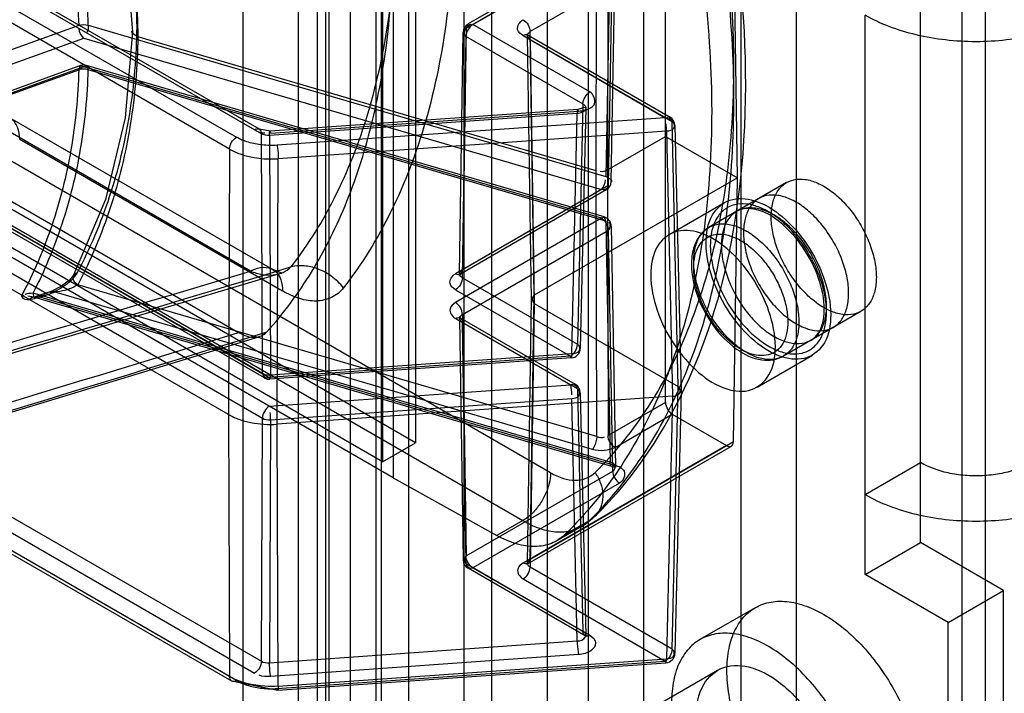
# Model space of a CAD drawing. Header units: millimetres. Extents: x 188 to 1028, y 131 to 1566.
# Tile 308 of 326: x 989 to 1014, y 1120 to 1137. Entities that reach past the tile are written whole.
import ezdxf

# ---------------------------------------------------------------- set-up
doc = ezdxf.new("R2010")
doc.units = ezdxf.units.MM
doc.header["$LTSCALE"] = 110.325218
doc.layers.get('0').update_dxf_attribs({"linetype": 'CONTINUOUS'})

msp = doc.modelspace()

# ---------------------------------------------------------------- linework, layer by layer
at = {"color": 7, "linetype": 'CONTINUOUS'}
for p, q in [((996.063, 1327.966), (996.063, 371.026)), ((994.649, 1327.15), (994.649, 370.209)), ((1013.034, 357.962), (1013.034, 1316.536)), ((1013.619, 1315.719), (1013.619, 358.778)), ((998.184, 1307.963), (998.184, 351.022)), ((1001.013, 351.022), (1001.013, 1307.963)), ((996.77, 350.205), (996.77, 1307.146)), ((1002.427, 1307.146), (1002.427, 350.205)), ((997.407, 347.96), (997.407, 1303.431)), ((996.558, 348.45), (996.558, 1302.941)), ((996.851, 1302.043), (996.851, 348.858)), ((998.051, 1302.043), (998.051, 348.858)), ((998.497, 1153.054), (998.497, 1125.293)), ((999.068, 1151.5), (999.068, 1126.188)), ((998.22, 1151.01), (998.22, 1125.698)), ((1007.377, 1150.377), (1007.377, 1112.818)), ((1008.791, 1149.561), (1008.791, 1112.001)), ((998.891, 1103.02), (998.891, 1147.111)), ((999.068, 1126.188), (964.066, 1146.396)), ((1000.306, 1103.837), (1000.306, 1146.295)), ((998.22, 1125.698), (963.218, 1145.906)), ((1002.516, 1125.422), (966.718, 1146.09)), ((966.011, 1144.865), (1001.809, 1124.197)), ((1003.488, 1115.472), (1003.488, 1143.233)), ((998.497, 1125.293), (968.486, 1142.62)), ((1004.902, 1114.655), (1004.902, 1142.416)), ((982.077, 1141.16), (994.49, 1133.993)), ((994.95, 1134.182), (982.744, 1141.229)), ((995.075, 1134.194), (982.869, 1141.241)), ((995.127, 1134.081), (982.921, 1141.128)), ((994.313, 1133.689), (981.901, 1140.855)), ((1005.453, 1127.218), (1005.453, 1140.694)), ((1007.189, 1139.691), (1001.992, 1136.691)), ((1003.683, 1133.133), (1003.697, 1139.82)), ((1003.986, 1139.847), (1003.972, 1133.16)), ((1007.291, 1132.953), (1007.189, 1139.691)), ((1004.04, 1139.166), (1003.929, 1132.988)), ((1004.104, 1138.935), (1000.357, 1136.772)), ((1004.156, 1139.048), (1000.409, 1136.885)), ((1000.534, 1136.872), (1004.281, 1139.035)), ((1003.993, 1132.757), (1004.104, 1138.935)), ((1004.066, 1132.856), (1004.177, 1139.037)), ((1011.973, 1123.637), (1011.973, 1137.926)), ((1010.559, 1122.82), (1010.559, 1137.109)), ((990.457, 1136.846), (984.128, 1134.563)), ((990.703, 1136.856), (1003.929, 1132.988)), ((1003.522, 1135.148), (1000.534, 1136.872)), ((1000.191, 1130.502), (1000.284, 1136.672)), ((1000.357, 1136.772), (1000.264, 1130.604)), ((1001.94, 1136.599), (1005.571, 1134.503)), ((1002.094, 1129.953), (1001.992, 1136.691)), ((984.261, 1134.242), (990.59, 1136.525)), ((990.59, 1136.525), (1003.816, 1132.656)), ((1003.683, 1133.133), (991.967, 1136.56)), ((1000.264, 1130.4), (1000.357, 1136.568)), ((1000.357, 1136.568), (1003.345, 1134.843)), ((1001.815, 1136.587), (1005.446, 1134.491)), ((1001.919, 1136.588), (1002.021, 1129.85)), ((1001.992, 1136.486), (1002.094, 1129.748)), ((1001.992, 1136.486), (1005.623, 1134.39)), ((984.128, 1133.432), (990.457, 1135.714)), ((990.505, 1135.821), (984.176, 1133.538)), ((990.59, 1135.79), (984.261, 1133.507)), ((1003.816, 1131.922), (990.59, 1135.79)), ((1003.886, 1131.957), (990.66, 1135.826)), ((1003.929, 1131.848), (990.703, 1135.717)), ((1003.345, 1134.843), (1003.203, 1128.703)), ((1003.199, 1134.598), (995.334, 1134.04)), ((1003.212, 1134.702), (995.347, 1134.145)), ((995.364, 1134.099), (1003.229, 1134.657)), ((1003.057, 1128.458), (1003.199, 1134.598)), ((1003.418, 1134.741), (1003.276, 1128.597)), ((995.151, 1127.953), (984.084, 1134.343)), ((994.846, 1130.57), (988.131, 1134.448)), ((988.701, 1134.491), (995.417, 1130.613)), ((1005.446, 1134.491), (995.526, 1133.787)), ((1005.778, 1127.622), (1005.623, 1134.39)), ((995.202, 1127.841), (984.136, 1134.23)), ((984.261, 1134.242), (995.327, 1127.853)), ((995.347, 1134.145), (995.074, 1134.194)), ((995.151, 1127.953), (995.127, 1134.081)), ((1005.476, 1134.145), (995.557, 1133.442)), ((1005.476, 1134.145), (1005.632, 1127.376)), ((1005.696, 1134.292), (1005.851, 1127.523)), ((988.949, 1133.941), (995.665, 1130.064)), ((995.334, 1134.04), (995.358, 1127.912)), ((1003.972, 1133.16), (1005.453, 1134.015)), ((1005.453, 1134.015), (1007.291, 1132.953)), ((994.313, 1133.689), (994.287, 1126.907)), ((994.287, 1126.907), (982.971, 1133.441)), ((995.327, 1127.118), (984.261, 1133.507)), ((986.981, 1133.371), (994.545, 1129.003)), ((995.531, 1126.66), (995.557, 1133.442)), ((984.084, 1133.203), (995.151, 1126.814)), ((1003.697, 1126.345), (1003.683, 1133.133)), ((1003.972, 1133.16), (1003.986, 1126.371)), ((1007.291, 1132.953), (1002.094, 1129.953)), ((1008.548, 1132.835), (1006.568, 1131.692)), ((1007.189, 1126.215), (1007.291, 1132.953)), ((1003.816, 1132.656), (1000.087, 1130.504)), ((1003.941, 1132.644), (1000.212, 1130.491)), ((1003.993, 1132.757), (1000.264, 1130.604)), ((1005.545, 1131.505), (1006.959, 1132.322)), ((1003.816, 1131.922), (1000.087, 1129.769)), ((1003.929, 1131.848), (1004.04, 1125.69)), ((1000.264, 1129.464), (1003.993, 1131.617)), ((1004.104, 1125.459), (1003.993, 1131.617)), ((1004.066, 1131.722), (1004.177, 1125.562)), ((1000.264, 1130.4), (1003.203, 1128.703)), ((989.77, 1130.062), (989.411, 1129.936)), ((1003.697, 1126.345), (990.433, 1130.224)), ((1000.087, 1130.095), (1003.026, 1128.399)), ((989.301, 1129.909), (989.273, 1129.909)), ((1004.04, 1125.69), (989.292, 1130.004)), ((1004.083, 1125.581), (989.335, 1129.894)), ((989.372, 1129.888), (989.612, 1129.971)), ((989.853, 1130.03), (989.493, 1129.904)), ((989.493, 1129.904), (1004.153, 1125.616)), ((1003.584, 1126.013), (989.853, 1130.03)), ((1002.021, 1129.853), (1001.919, 1123.113)), ((1001.992, 1123.215), (1002.094, 1129.953)), ((1002.094, 1129.748), (1001.992, 1123.011)), ((1002.094, 1129.748), (1005.778, 1127.622)), ((1000.087, 1129.361), (1003.026, 1127.664)), ((1000.191, 1129.362), (1000.284, 1123.192)), ((1003.151, 1127.676), (1000.212, 1129.373)), ((1000.264, 1129.464), (1000.357, 1123.296)), ((1010.448, 1129.544), (1008.468, 1128.401)), ((1000.357, 1123.092), (1000.264, 1129.26)), ((1003.203, 1127.564), (1000.264, 1129.26)), ((1003.026, 1128.399), (995.327, 1127.853)), ((1003.044, 1128.354), (995.345, 1127.808)), ((1003.057, 1128.458), (995.358, 1127.912)), ((1007.795, 1127.608), (1009.209, 1128.424)), ((982.921, 1127.653), (995.127, 1120.606)), ((995.327, 1127.118), (1003.026, 1127.664)), ((1003.203, 1127.564), (1003.345, 1121.367)), ((1005.623, 1120.915), (1005.778, 1127.622)), ((994.313, 1120.213), (981.901, 1127.379)), ((982.744, 1127.348), (994.95, 1120.301)), ((995.358, 1126.773), (1003.057, 1127.318)), ((1005.632, 1127.376), (995.531, 1126.66)), ((1003.199, 1121.122), (1003.057, 1127.318)), ((1003.276, 1127.466), (1003.418, 1121.265)), ((1005.632, 1127.376), (1005.476, 1120.669)), ((1005.851, 1127.518), (1005.696, 1120.808)), ((981.952, 1127.267), (994.365, 1120.101)), ((994.49, 1120.113), (982.077, 1127.279)), ((1005.453, 1127.218), (1003.986, 1126.371)), ((994.287, 1126.907), (994.313, 1120.213)), ((995.127, 1120.606), (995.151, 1126.814)), ((1004.163, 1126.067), (1005.628, 1126.913)), ((1005.628, 1126.913), (1007.011, 1126.114)), ((995.358, 1126.773), (995.334, 1120.564)), ((995.557, 1119.966), (995.531, 1126.66)), ((998.22, 1125.698), (999.068, 1126.188)), ((1007.011, 1126.114), (1001.815, 1123.114)), ((1001.94, 1123.102), (1007.137, 1126.102)), ((1001.992, 1123.215), (1007.189, 1126.215)), ((1004.084, 1125.58), (1004.177, 1125.559)), ((1010.559, 1124.862), (1011.973, 1125.678)), ((998.497, 1125.293), (1001.147, 1123.815)), ((1000.357, 1123.296), (1004.104, 1125.459)), ((1004.281, 1125.155), (1000.534, 1122.992)), ((1001.809, 1124.197), (1001.147, 1123.815)), ((1003.309, 1124.049), (1002.674, 1123.682)), ((1002.881, 1123.839), (1003.513, 1124.204)), ((1010.559, 1122.82), (1011.973, 1123.637)), ((1014.094, 1122.412), (1011.973, 1123.637)), ((1003.345, 1121.367), (1000.357, 1123.092)), ((1005.623, 1120.915), (1001.992, 1123.011)), ((1003.397, 1121.255), (1000.409, 1122.98)), ((1000.534, 1122.992), (1003.522, 1121.267)), ((1012.68, 1121.596), (1010.559, 1122.82)), ((1001.815, 1122.706), (1005.446, 1120.61)), ((1012.68, 1121.596), (1014.094, 1122.412)), ((1014.094, 1110.165), (1014.094, 1122.412)), ((1007.748, 1121.973), (1006.334, 1121.157)), ((1012.68, 1109.348), (1012.68, 1121.596)), ((995.334, 1120.564), (1003.199, 1121.122)), ((1003.229, 1120.776), (995.364, 1120.219)), ((995.526, 1119.907), (1005.446, 1120.61)), ((995.544, 1119.862), (1005.464, 1120.565)), ((995.557, 1119.966), (1005.476, 1120.669)), ((1005.37, 1119.561), (1006.784, 1120.377)), ((994.365, 1120.1), (995.544, 1119.862))]:
    msp.add_line(p, q, dxfattribs=at)
for points in [[(990.315, 1143.736), (991.138, 1141.343), (991.645, 1138.98), (991.83, 1136.689)], [(991.83, 1136.69), (991.647, 1134.485), (991.144, 1132.399), (990.325, 1130.468)], [(1001.941, 1136.599), (1001.914, 1136.619), (1001.912, 1136.618), (1001.919, 1136.588)], [(990.59, 1135.79), (990.498, 1135.818), (990.457, 1135.714)], [(990.59, 1135.79), (990.669, 1135.822), (990.703, 1135.717)], [(1003.418, 1134.743), (1003.407, 1134.758), (1003.212, 1134.702)], [(1003.929, 1131.848), (1003.896, 1131.953), (1003.816, 1131.922)], [(1006.599, 1131.23), (1006.599, 1131.192), (1006.6, 1131.153), (1006.602, 1131.114)], [(1006.882, 1131.23), (1006.882, 1131.196), (1006.883, 1131.16), (1006.885, 1131.125)], [(995.594, 1130.507), (995.648, 1130.519), (995.416, 1130.614)], [(1006.175, 1130.659), (1006.175, 1130.681), (1006.175, 1130.702), (1006.176, 1130.723)], [(978.866, 1125.599), (984.008, 1127.084), (989.586, 1128.721), (995.6, 1130.508)], [(990.324, 1130.466), (990.219, 1130.339), (990.022, 1130.187), (989.771, 1130.062)], [(1000.191, 1130.502), (1000.185, 1130.473), (1000.185, 1130.471), (1000.212, 1130.491)], [(989.853, 1130.03), (989.802, 1130.062), (989.759, 1130.056), (989.732, 1130.013)], [(989.057, 1129.946), (989.033, 1129.942), (989.012, 1129.94), (988.996, 1129.942)], [(988.996, 1129.942), (988.997, 1129.935), (988.998, 1129.928), (989, 1129.921)], [(989.057, 1129.946), (989.037, 1129.939), (989.019, 1129.931), (989, 1129.921)], [(989.365, 1129.897), (989.306, 1129.91), (989.25, 1129.893), (989.203, 1129.848)], [(989.411, 1129.936), (989.345, 1129.917), (989.301, 1129.909)], [(989.493, 1129.904), (989.447, 1129.9), (989.404, 1129.897), (989.365, 1129.897)], [(989.493, 1129.904), (989.442, 1129.937), (989.4, 1129.931), (989.372, 1129.888)], [(1009.569, 1129.516), (1009.568, 1129.554), (1009.567, 1129.593), (1009.565, 1129.632)], [(1009.569, 1129.679), (1009.568, 1129.714), (1009.567, 1129.749), (1009.566, 1129.785)], [(1000.213, 1129.373), (1000.185, 1129.393), (1000.184, 1129.392), (1000.191, 1129.362)], [(1008.579, 1129.271), (1008.579, 1129.249), (1008.578, 1129.228), (1008.577, 1129.206)], [(978.893, 1124.02), (984.269, 1125.622), (989.664, 1127.25), (995.084, 1128.901)], [(1003.057, 1128.458), (1003.048, 1128.357), (1003.026, 1128.399)], [(995.327, 1127.853), (995.349, 1127.811), (995.358, 1127.912)], [(1001.919, 1123.113), (1001.912, 1123.083), (1001.913, 1123.082), (1001.94, 1123.102)], [(1003.396, 1121.255), (1003.425, 1121.234), (1003.424, 1121.237), (1003.418, 1121.265)], [(1005.446, 1120.61), (1005.467, 1120.568), (1005.476, 1120.669)]]:
    msp.add_lwpolyline(points, dxfattribs=at)
for centre, radius, start, end in [((1000.534, 1136.668), 0.25, 119.9999, 179.141), ((990.59, 1135.586), 0.25, 73.6966, 109.8341), ((1005.446, 1134.287), 0.25, 1.2962, 60.0006), ((1003.816, 1132.861), 0.25, 299.9999, 358.9826), ((1003.816, 1131.717), 0.25, 1.0158, 73.6963), ((554.846, 2600.682), 1534.545, 286.025323, 286.662307), ((530.731, 2670.766), 1608.798, 286.178235, 286.805736), ((478.913, 2810.632), 1758.906, 286.501977, 287.046939), ((464.435, 2849.454), 1800.467, 286.606089, 287.147289), ((1003.026, 1128.603), 0.25, 274.055, 358.7127), ((995.327, 1128.057), 0.25, 240.0006, 274.055), ((1003.026, 1127.46), 0.25, 1.2962, 60.0006), ((1000.534, 1123.196), 0.25, 180.859, 240.0006), ((1005.446, 1120.814), 0.25, 274.055, 358.7127)]:
    msp.add_arc(centre, radius, start, end, dxfattribs=at)
for centre, start_param, end_param in [((1005.63, 1127.118), 0.798574, 2.360643), ((1007.013, 1126.319), -3.922542, -2.360472)]:
    msp.add_ellipse(centre, major_axis=(-0.123, 0.217), ratio=0.582373, start_param=start_param, end_param=end_param, dxfattribs=at)
for points, knots in [([(1003.85, 1150.25), (1004.777, 1148.274), (1006.294, 1144.302), (1007.524, 1138.31), (1007.566, 1132.734), (1006.377, 1127.914), (1004.658, 1125.297), (1003.645, 1124.304)], [0, 0, 0, 0, 0.239001, 0.463455, 0.666506, 0.844625, 1, 1, 1, 1]), ([(1003.652, 1125.426), (1004.172, 1125.936), (1005.122, 1127.123), (1006.173, 1129.237), (1006.876, 1131.679), (1007.222, 1134.401), (1007.209, 1137.352), (1006.839, 1140.475), (1006.119, 1143.711), (1005.062, 1146.998), (1004.155, 1149.16), (1003.652, 1150.234)], [0, 0, 0, 0, 0.083329, 0.172275, 0.268509, 0.372827, 0.485292, 0.605377, 0.732107, 0.864163, 1, 1, 1, 1]), ([(1003.513, 1124.204), (1004.053, 1124.733), (1005.039, 1125.966), (1006.131, 1128.161), (1006.863, 1130.699), (1007.223, 1133.53), (1007.21, 1136.598), (1006.825, 1139.846), (1006.075, 1143.21), (1004.977, 1146.624), (1004.036, 1148.869), (1003.513, 1149.984)], [0, 0, 0, 0, 0.083232, 0.172148, 0.268403, 0.372787, 0.485342, 0.605514, 0.732291, 0.864318, 1, 1, 1, 1]), ([(1002.881, 1149.62), (1003.413, 1148.509), (1004.372, 1146.272), (1005.489, 1142.867), (1006.251, 1139.511), (1006.643, 1136.268), (1006.656, 1133.201), (1006.289, 1130.367), (1005.545, 1127.821), (1004.432, 1125.614), (1003.43, 1124.373), (1002.881, 1123.839)], [0, 0, 0, 0, 0.135469, 0.267137, 0.393493, 0.513272, 0.625555, 0.729873, 0.826349, 0.915828, 1, 1, 1, 1]), ([(991.948, 1136.811), (991.939, 1137.58), (991.805, 1139.159), (991.287, 1141.532), (990.744, 1143.099), (990.424, 1143.879)], [0, 0, 0, 0, 0.31738, 0.651788, 1, 1, 1, 1]), ([(990.433, 1143.7), (990.754, 1142.911), (991.301, 1141.33), (991.822, 1138.933), (991.958, 1137.337), (991.967, 1136.56)], [0, 0, 0, 0, 0.347803, 0.682212, 1, 1, 1, 1]), ([(988.996, 1143.554), (989.294, 1142.814), (989.802, 1141.33), (990.297, 1139.08), (990.438, 1137.579), (990.457, 1136.846)], [0, 0, 0, 0, 0.34658, 0.680932, 1, 1, 1, 1]), ([(990.703, 1136.856), (990.684, 1137.581), (990.546, 1139.062), (990.068, 1141.283), (989.578, 1142.749), (989.292, 1143.479)], [0, 0, 0, 0, 0.319696, 0.653994, 1, 1, 1, 1]), ([(998.573, 1140.02), (998.573, 1139.098), (998.471, 1137.32), (997.969, 1134.796), (997.132, 1132.563), (996.33, 1131.257), (995.879, 1130.68)], [0, 0, 0, 0, 0.279753, 0.538705, 0.777783, 1, 1, 1, 1]), ([(1000.04, 1139.916), (1000.04, 1138.951), (999.933, 1137.091), (999.408, 1134.451), (998.532, 1132.115), (997.693, 1130.748), (997.221, 1130.145)], [0, 0, 0, 0, 0.279777, 0.538761, 0.777866, 1, 1, 1, 1]), ([(995.265, 1129.018), (995.693, 1129.49), (996.476, 1130.551), (997.379, 1132.38), (998.028, 1134.456), (998.416, 1136.748), (998.497, 1138.348), (998.497, 1139.174)], [0, 0, 0, 0, 0.175281, 0.361021, 0.559667, 0.772547, 1, 1, 1, 1]), ([(1016.216, 1137.109), (1016.022, 1136.997), (1015.598, 1136.8), (1014.908, 1136.59), (1014.162, 1136.462), (1013.387, 1136.418), (1012.613, 1136.462), (1011.867, 1136.59), (1011.177, 1136.8), (1010.753, 1136.997), (1010.559, 1137.109)], [0, 0, 0, 0, 0.114383, 0.237604, 0.367157, 0.500005, 0.632852, 0.762403, 0.88562, 1, 1, 1, 1]), ([(1000.534, 1136.872), (1000.482, 1136.842), (1000.399, 1136.747), (1000.358, 1136.628), (1000.357, 1136.568)], [0, 0, 0, 0, 0.499432, 1, 1, 1, 1]), ([(1001.815, 1136.587), (1001.754, 1136.622), (1001.601, 1136.754), (1001.733, 1136.947), (1001.815, 1136.995)], [0, 0, 0, 0, 0.424199, 1, 1, 1, 1]), ([(1001.815, 1136.995), (1001.868, 1136.965), (1001.95, 1136.87), (1001.992, 1136.751), (1001.992, 1136.691)], [0, 0, 0, 0, 0.499438, 1, 1, 1, 1]), ([(990.424, 1130.535), (990.753, 1131.156), (991.311, 1132.478), (991.82, 1134.598), (991.939, 1136.067), (991.948, 1136.811)], [0, 0, 0, 0, 0.323936, 0.657339, 1, 1, 1, 1]), ([(1001.992, 1136.486), (1001.992, 1136.528), (1001.958, 1136.631), (1001.852, 1136.608), (1001.815, 1136.587)], [0, 0, 0, 0, 0.49881, 1, 1, 1, 1]), ([(1001.992, 1136.486), (1001.957, 1136.507), (1001.889, 1136.589), (1001.957, 1136.67), (1001.992, 1136.691)], [0, 0, 0, 0, 0.502343, 1, 1, 1, 1]), ([(991.967, 1136.56), (991.958, 1135.809), (991.836, 1134.326), (991.325, 1132.187), (990.763, 1130.852), (990.433, 1130.224)], [0, 0, 0, 0, 0.3428, 0.676199, 1, 1, 1, 1]), ([(990.457, 1135.714), (990.439, 1135.029), (990.311, 1133.677), (989.823, 1131.729), (989.302, 1130.514), (988.996, 1129.942)], [0, 0, 0, 0, 0.342719, 0.676002, 1, 1, 1, 1]), ([(989.292, 1130.004), (989.586, 1130.573), (990.088, 1131.778), (990.558, 1133.704), (990.684, 1135.04), (990.703, 1135.717)], [0, 0, 0, 0, 0.323995, 0.657291, 1, 1, 1, 1]), ([(1003.229, 1134.657), (1003.292, 1134.663), (1003.437, 1134.688), (1003.732, 1134.82), (1003.613, 1135.091), (1003.522, 1135.148)], [0, 0, 0, 0, 0.238662, 0.591542, 1, 1, 1, 1]), ([(1003.345, 1134.843), (1003.346, 1134.904), (1003.387, 1135.022), (1003.47, 1135.117), (1003.522, 1135.148)], [0, 0, 0, 0, 0.500573, 1, 1, 1, 1]), ([(1003.345, 1134.843), (1003.373, 1134.828), (1003.423, 1134.786), (1003.413, 1134.681), (1003.317, 1134.621), (1003.242, 1134.602), (1003.199, 1134.598)], [0, 0, 0, 0, 0.232855, 0.426184, 0.678831, 1, 1, 1, 1]), ([(988.949, 1133.941), (988.949, 1134.139), (988.803, 1134.626), (988.301, 1134.54), (988.131, 1134.448)], [0, 0, 0, 0, 0.504735, 1, 1, 1, 1]), ([(1003.229, 1134.657), (1003.226, 1134.672), (1003.19, 1134.743), (1003.199, 1134.632), (1003.199, 1134.598)], [0, 0, 0, 0, 0.316654, 1, 1, 1, 1]), ([(1005.623, 1134.39), (1005.675, 1134.361), (1005.703, 1134.164), (1005.541, 1134.151), (1005.476, 1134.145)], [0, 0, 0, 0, 0.479636, 1, 1, 1, 1]), ([(994.95, 1134.182), (994.986, 1134.203), (995.092, 1134.226), (995.126, 1134.123), (995.127, 1134.081)], [0, 0, 0, 0, 0.501187, 1, 1, 1, 1]), ([(995.334, 1134.04), (995.334, 1134.074), (995.325, 1134.185), (995.361, 1134.115), (995.364, 1134.099)], [0, 0, 0, 0, 0.68334, 1, 1, 1, 1]), ([(994.313, 1133.689), (994.314, 1133.749), (994.355, 1133.868), (994.438, 1133.963), (994.49, 1133.993)], [0, 0, 0, 0, 0.500568, 1, 1, 1, 1]), ([(995.526, 1133.787), (995.401, 1133.779), (995.153, 1133.783), (994.801, 1133.85), (994.585, 1133.938), (994.49, 1133.993)], [0, 0, 0, 0, 0.352214, 0.691676, 1, 1, 1, 1]), ([(994.313, 1133.689), (994.398, 1133.64), (994.789, 1133.468), (995.229, 1133.419), (995.557, 1133.442)], [0, 0, 0, 0, 0.228923, 1, 1, 1, 1]), ([(995.526, 1133.787), (995.531, 1133.765), (995.548, 1133.65), (995.557, 1133.535), (995.557, 1133.442)], [0, 0, 0, 0, 0.198185, 1, 1, 1, 1]), ([(1008.155, 1131.965), (1008.155, 1132.082), (1008.176, 1132.303), (1008.288, 1132.597), (1008.479, 1132.813), (1008.737, 1132.927), (1009.035, 1132.929), (1009.352, 1132.831), (1009.673, 1132.641), (1009.983, 1132.372), (1010.267, 1132.036), (1010.508, 1131.652), (1010.693, 1131.241), (1010.811, 1130.825), (1010.842, 1130.547), (1010.842, 1130.414)], [0, 0, 0, 0, 0.073545, 0.137545, 0.194565, 0.249605, 0.30939, 0.377678, 0.455401, 0.541773, 0.634429, 0.729911, 0.825515, 0.916713, 1, 1, 1, 1]), ([(1006.493, 1131.292), (1006.493, 1131.536), (1006.556, 1131.995), (1007.085, 1132.473), (1007.811, 1132.405), (1008.494, 1131.968), (1009.106, 1131.264), (1009.542, 1130.403), (1009.675, 1129.762), (1009.675, 1129.455)], [0, 0, 0, 0, 0.130231, 0.233176, 0.344879, 0.489739, 0.658605, 0.836049, 1, 1, 1, 1]), ([(1010.134, 1130.006), (1010.134, 1130.138), (1010.104, 1130.414), (1009.988, 1130.827), (1009.805, 1131.236), (1009.566, 1131.618), (1009.285, 1131.955), (1008.975, 1132.227), (1008.654, 1132.419), (1008.337, 1132.52), (1008.037, 1132.52), (1007.776, 1132.409), (1007.582, 1132.192), (1007.469, 1131.896), (1007.447, 1131.675), (1007.447, 1131.557)], [0, 0, 0, 0, 0.082964, 0.173344, 0.268031, 0.36291, 0.455615, 0.542339, 0.620322, 0.688769, 0.748808, 0.804256, 0.861723, 0.9262, 1, 1, 1, 1]), ([(1009.565, 1129.632), (1009.557, 1129.779), (1009.51, 1130.082), (1009.365, 1130.53), (1009.153, 1130.969), (1008.883, 1131.375), (1008.572, 1131.727), (1008.233, 1132.008), (1007.885, 1132.203), (1007.544, 1132.299), (1007.224, 1132.288), (1006.946, 1132.159), (1006.742, 1131.92), (1006.622, 1131.598), (1006.599, 1131.358), (1006.599, 1131.23)], [0, 0, 0, 0, 0.085241, 0.177092, 0.272378, 0.367123, 0.459056, 0.54462, 0.621356, 0.688743, 0.748165, 0.803547, 0.861287, 0.926069, 1, 1, 1, 1]), ([(1009.566, 1129.785), (1009.558, 1129.917), (1009.515, 1130.191), (1009.385, 1130.596), (1009.192, 1130.994), (1008.948, 1131.362), (1008.664, 1131.682), (1008.357, 1131.937), (1008.041, 1132.112), (1007.732, 1132.198), (1007.441, 1132.186), (1007.192, 1132.067), (1007.009, 1131.851), (1006.902, 1131.561), (1006.882, 1131.345), (1006.882, 1131.23)], [0, 0, 0, 0, 0.085075, 0.17682, 0.272183, 0.36768, 0.459813, 0.545481, 0.622445, 0.689922, 0.749326, 0.804781, 0.862161, 0.926443, 1, 1, 1, 1]), ([(1009.51, 1129.597), (1009.51, 1129.864), (1009.389, 1130.434), (1008.994, 1131.205), (1008.439, 1131.82), (1007.851, 1132.183), (1007.417, 1132.182), (1007.275, 1132.1)], [0, 0, 0, 0, 0.213804, 0.45666, 0.686967, 0.869203, 1, 1, 1, 1]), ([(1003.816, 1131.922), (1003.868, 1131.892), (1003.951, 1131.796), (1003.992, 1131.678), (1003.993, 1131.617)], [0, 0, 0, 0, 0.499438, 1, 1, 1, 1]), ([(1010.842, 1130.414), (1010.842, 1130.297), (1010.82, 1130.076), (1010.708, 1129.782), (1010.518, 1129.566), (1010.259, 1129.452), (1009.961, 1129.45), (1009.644, 1129.548), (1009.323, 1129.738), (1009.013, 1130.007), (1008.73, 1130.343), (1008.488, 1130.727), (1008.303, 1131.139), (1008.185, 1131.554), (1008.155, 1131.832), (1008.155, 1131.965)], [0, 0, 0, 0, 0.073545, 0.137545, 0.194565, 0.249605, 0.30939, 0.377678, 0.455401, 0.541773, 0.634429, 0.729911, 0.825515, 0.916713, 1, 1, 1, 1]), ([(1008.261, 1128.638), (1008.261, 1128.944), (1008.129, 1129.579), (1007.699, 1130.436), (1007.091, 1131.141), (1006.41, 1131.583), (1005.68, 1131.661), (1005.142, 1131.184), (1005.079, 1130.721), (1005.079, 1130.475)], [0, 0, 0, 0, 0.162892, 0.338517, 0.507397, 0.652855, 0.765202, 0.869081, 1, 1, 1, 1]), ([(1006.568, 1131.692), (1006.476, 1131.638), (1006.302, 1131.481), (1006.146, 1131.141), (1006.116, 1130.88), (1006.116, 1130.74)], [0, 0, 0, 0, 0.291753, 0.619248, 1, 1, 1, 1]), ([(1006.175, 1130.822), (1006.175, 1130.939), (1006.196, 1131.159), (1006.307, 1131.453), (1006.499, 1131.67), (1006.758, 1131.784), (1007.058, 1131.786), (1007.376, 1131.686), (1007.698, 1131.495), (1008.009, 1131.223), (1008.293, 1130.885), (1008.532, 1130.501), (1008.715, 1130.091), (1008.832, 1129.679), (1008.862, 1129.403), (1008.862, 1129.271)], [0, 0, 0, 0, 0.073397, 0.137354, 0.194438, 0.249954, 0.309964, 0.378502, 0.456728, 0.543567, 0.636504, 0.732195, 0.826958, 0.917226, 1, 1, 1, 1]), ([(1006.176, 1130.723), (1006.18, 1130.825), (1006.207, 1131.014), (1006.319, 1131.263), (1006.498, 1131.44), (1006.733, 1131.525), (1006.999, 1131.515), (1007.28, 1131.417), (1007.563, 1131.242), (1007.835, 1130.997), (1008.082, 1130.697), (1008.291, 1130.358), (1008.451, 1129.996), (1008.552, 1129.632), (1008.579, 1129.388), (1008.579, 1129.271)], [0, 0, 0, 0, 0.072046, 0.134624, 0.190964, 0.246646, 0.307461, 0.376962, 0.455962, 0.543228, 0.636213, 0.731696, 0.826281, 0.916662, 1, 1, 1, 1]), ([(1007.447, 1131.557), (1007.447, 1131.425), (1007.478, 1131.148), (1007.594, 1130.736), (1007.777, 1130.327), (1008.016, 1129.944), (1008.297, 1129.608), (1008.607, 1129.336), (1008.928, 1129.144), (1009.245, 1129.043), (1009.544, 1129.043), (1009.806, 1129.154), (1010, 1129.37), (1010.113, 1129.666), (1010.134, 1129.888), (1010.134, 1130.006)], [0, 0, 0, 0, 0.082964, 0.173344, 0.268031, 0.36291, 0.455615, 0.542339, 0.620322, 0.688769, 0.748808, 0.804256, 0.861723, 0.9262, 1, 1, 1, 1]), ([(1009.675, 1129.455), (1009.675, 1129.21), (1009.612, 1128.751), (1009.083, 1128.273), (1008.357, 1128.341), (1007.674, 1128.779), (1007.061, 1129.482), (1006.626, 1130.344), (1006.493, 1130.984), (1006.493, 1131.292)], [0, 0, 0, 0, 0.130231, 0.233176, 0.344879, 0.489739, 0.658605, 0.836049, 1, 1, 1, 1]), ([(1006.602, 1131.114), (1006.61, 1130.967), (1006.658, 1130.664), (1006.802, 1130.216), (1007.015, 1129.778), (1007.284, 1129.372), (1007.596, 1129.019), (1007.934, 1128.738), (1008.282, 1128.543), (1008.624, 1128.447), (1008.944, 1128.458), (1009.221, 1128.587), (1009.426, 1128.826), (1009.546, 1129.148), (1009.569, 1129.388), (1009.569, 1129.516)], [0, 0, 0, 0, 0.085241, 0.177092, 0.272378, 0.367123, 0.459056, 0.54462, 0.621356, 0.688743, 0.748165, 0.803547, 0.861287, 0.926069, 1, 1, 1, 1]), ([(1006.885, 1131.125), (1006.892, 1130.992), (1006.935, 1130.719), (1007.066, 1130.313), (1007.258, 1129.916), (1007.503, 1129.547), (1007.786, 1129.227), (1008.093, 1128.973), (1008.409, 1128.797), (1008.719, 1128.711), (1009.009, 1128.723), (1009.259, 1128.842), (1009.441, 1129.059), (1009.548, 1129.348), (1009.569, 1129.564), (1009.569, 1129.679)], [0, 0, 0, 0, 0.085075, 0.17682, 0.272183, 0.36768, 0.459813, 0.545481, 0.622445, 0.689922, 0.749326, 0.804781, 0.862161, 0.926443, 1, 1, 1, 1]), ([(1008.862, 1129.271), (1008.862, 1129.154), (1008.841, 1128.934), (1008.729, 1128.639), (1008.538, 1128.423), (1008.278, 1128.309), (1007.978, 1128.307), (1007.66, 1128.407), (1007.338, 1128.598), (1007.027, 1128.87), (1006.744, 1129.208), (1006.504, 1129.592), (1006.321, 1130.002), (1006.205, 1130.414), (1006.175, 1130.69), (1006.175, 1130.822)], [0, 0, 0, 0, 0.073397, 0.137354, 0.194438, 0.249954, 0.309964, 0.378502, 0.456728, 0.543567, 0.636504, 0.732195, 0.826958, 0.917226, 1, 1, 1, 1]), ([(994.846, 1130.57), (994.902, 1130.601), (995.055, 1130.666), (995.307, 1130.687), (995.529, 1130.549), (995.645, 1130.328), (995.665, 1130.155), (995.665, 1130.064)], [0, 0, 0, 0, 0.163333, 0.397118, 0.594589, 0.765622, 1, 1, 1, 1]), ([(994.846, 1130.57), (994.943, 1130.535), (995.135, 1130.48), (995.421, 1130.462), (995.682, 1130.522), (995.823, 1130.618), (995.879, 1130.679)], [0, 0, 0, 0, 0.283197, 0.539124, 0.7798, 1, 1, 1, 1]), ([(997.222, 1130.145), (997.134, 1130.259), (996.984, 1130.402), (996.761, 1130.543), (996.548, 1130.644), (996.318, 1130.704), (996.073, 1130.714), (995.945, 1130.696), (995.879, 1130.679)], [0, 0, 0, 0, 0.281694, 0.402983, 0.518704, 0.746572, 0.866753, 1, 1, 1, 1]), ([(1000.087, 1130.504), (1000.124, 1130.483), (1000.23, 1130.459), (1000.264, 1130.562), (1000.264, 1130.604)], [0, 0, 0, 0, 0.501184, 1, 1, 1, 1]), ([(1000.264, 1130.4), (1000.229, 1130.42), (1000.161, 1130.502), (1000.229, 1130.583), (1000.264, 1130.604)], [0, 0, 0, 0, 0.497659, 1, 1, 1, 1]), ([(1006.116, 1130.74), (1006.116, 1130.469), (1006.238, 1129.907), (1006.641, 1129.159), (1007.205, 1128.573), (1007.852, 1128.247), (1008.307, 1128.308), (1008.468, 1128.401)], [0, 0, 0, 0, 0.215091, 0.445743, 0.665787, 0.852115, 1, 1, 1, 1]), ([(1008.577, 1129.206), (1008.573, 1129.105), (1008.546, 1128.916), (1008.435, 1128.667), (1008.255, 1128.49), (1008.021, 1128.405), (1007.754, 1128.415), (1007.474, 1128.512), (1007.191, 1128.688), (1006.918, 1128.932), (1006.671, 1129.232), (1006.462, 1129.572), (1006.303, 1129.933), (1006.201, 1130.298), (1006.175, 1130.542), (1006.175, 1130.659)], [0, 0, 0, 0, 0.072046, 0.134624, 0.190964, 0.246646, 0.307461, 0.376962, 0.455962, 0.543228, 0.636213, 0.731696, 0.826281, 0.916662, 1, 1, 1, 1]), ([(989.732, 1130.013), (989.812, 1130.041), (989.966, 1130.113), (990.207, 1130.277), (990.365, 1130.425), (990.424, 1130.535)], [0, 0, 0, 0, 0.290651, 0.574133, 1, 1, 1, 1]), ([(990.433, 1130.224), (990.382, 1130.259), (990.264, 1130.356), (990.36, 1130.522), (990.424, 1130.535)], [0, 0, 0, 0, 0.485781, 1, 1, 1, 1]), ([(1000.087, 1130.095), (1000.026, 1130.131), (999.872, 1130.262), (1000.005, 1130.456), (1000.087, 1130.504)], [0, 0, 0, 0, 0.424199, 1, 1, 1, 1]), ([(1000.264, 1130.4), (1000.264, 1130.34), (1000.222, 1130.221), (1000.14, 1130.126), (1000.087, 1130.095)], [0, 0, 0, 0, 0.500572, 1, 1, 1, 1]), ([(1005.079, 1130.475), (1005.079, 1130.17), (1005.21, 1129.534), (1005.64, 1128.677), (1006.248, 1127.972), (1006.93, 1127.53), (1007.659, 1127.452), (1008.197, 1127.93), (1008.261, 1128.392), (1008.261, 1128.638)], [0, 0, 0, 0, 0.162892, 0.338517, 0.507397, 0.652855, 0.765202, 0.869081, 1, 1, 1, 1]), ([(990.433, 1130.224), (990.401, 1130.201), (990.297, 1130.14), (990.101, 1130.073), (989.935, 1130.044), (989.853, 1130.03)], [0, 0, 0, 0, 0.190852, 0.587189, 1, 1, 1, 1]), ([(997.222, 1130.145), (997.142, 1130.036), (996.93, 1129.871), (996.522, 1129.781), (996.086, 1129.854), (995.804, 1129.987), (995.665, 1130.064)], [0, 0, 0, 0, 0.229511, 0.46385, 0.71363, 1, 1, 1, 1]), ([(989.292, 1130.004), (989.295, 1129.986), (989.295, 1129.95), (989.31, 1129.91), (989.336, 1129.891), (989.355, 1129.891), (989.365, 1129.897)], [0, 0, 0, 0, 0.394585, 0.640503, 0.814807, 1, 1, 1, 1]), ([(1000.087, 1129.769), (1000.027, 1129.734), (999.873, 1129.603), (1000.004, 1129.408), (1000.087, 1129.361)], [0, 0, 0, 0, 0.422106, 1, 1, 1, 1]), ([(1000.264, 1129.464), (1000.264, 1129.525), (1000.222, 1129.644), (1000.14, 1129.739), (1000.087, 1129.769)], [0, 0, 0, 0, 0.500573, 1, 1, 1, 1]), ([(1009.175, 1128.809), (1009.248, 1128.851), (1009.381, 1128.985), (1009.49, 1129.267), (1009.51, 1129.481), (1009.51, 1129.597)], [0, 0, 0, 0, 0.282163, 0.608244, 1, 1, 1, 1]), ([(1000.087, 1129.361), (1000.124, 1129.381), (1000.23, 1129.405), (1000.264, 1129.302), (1000.264, 1129.26)], [0, 0, 0, 0, 0.501183, 1, 1, 1, 1]), ([(1000.264, 1129.464), (1000.229, 1129.444), (1000.161, 1129.363), (1000.229, 1129.281), (1000.264, 1129.26)], [0, 0, 0, 0, 0.497657, 1, 1, 1, 1]), ([(994.545, 1129.003), (994.613, 1128.964), (994.746, 1128.904), (995.001, 1128.86), (995.19, 1128.935), (995.265, 1129.018)], [0, 0, 0, 0, 0.304396, 0.560233, 1, 1, 1, 1]), ([(1003.026, 1128.399), (1003.078, 1128.429), (1003.161, 1128.524), (1003.202, 1128.643), (1003.203, 1128.703)], [0, 0, 0, 0, 0.499436, 1, 1, 1, 1]), ([(1003.203, 1128.703), (1003.255, 1128.672), (1003.286, 1128.474), (1003.121, 1128.462), (1003.057, 1128.458)], [0, 0, 0, 0, 0.48746, 1, 1, 1, 1]), ([(1003.057, 1127.318), (1003.121, 1127.324), (1003.284, 1127.338), (1003.255, 1127.535), (1003.203, 1127.564)], [0, 0, 0, 0, 0.520364, 1, 1, 1, 1]), ([(1005.632, 1127.376), (1005.697, 1127.381), (1005.859, 1127.396), (1005.83, 1127.592), (1005.778, 1127.622)], [0, 0, 0, 0, 0.52104, 1, 1, 1, 1]), ([(995.327, 1127.118), (995.275, 1127.088), (995.193, 1126.993), (995.151, 1126.874), (995.151, 1126.814)], [0, 0, 0, 0, 0.499432, 1, 1, 1, 1]), ([(994.287, 1126.907), (994.372, 1126.859), (994.558, 1126.776), (994.863, 1126.694), (995.192, 1126.652), (995.418, 1126.653), (995.531, 1126.66)], [0, 0, 0, 0, 0.227512, 0.475092, 0.735485, 1, 1, 1, 1]), ([(1003.697, 1126.345), (1003.696, 1126.252), (1003.662, 1126.133), (1003.6, 1126.032), (1003.584, 1126.013)], [0, 0, 0, 0, 0.787171, 1, 1, 1, 1]), ([(1004.163, 1126.067), (1004.111, 1126.097), (1004.028, 1126.192), (1003.987, 1126.311), (1003.986, 1126.371)], [0, 0, 0, 0, 0.499432, 1, 1, 1, 1]), ([(1004.163, 1126.067), (1004.079, 1126.021), (1003.883, 1125.967), (1003.682, 1125.987), (1003.584, 1126.013)], [0, 0, 0, 0, 0.481996, 1, 1, 1, 1]), ([(1004.104, 1125.459), (1004.144, 1125.482), (1004.21, 1125.605), (1004.093, 1125.674), (1004.04, 1125.69)], [0, 0, 0, 0, 0.453675, 1, 1, 1, 1]), ([(1004.153, 1125.616), (1004.134, 1125.595), (1004.047, 1125.552), (1004.04, 1125.653), (1004.04, 1125.69)], [0, 0, 0, 0, 0.436866, 1, 1, 1, 1]), ([(1004.153, 1125.616), (1004.246, 1125.589), (1004.492, 1125.495), (1004.374, 1125.209), (1004.281, 1125.155)], [0, 0, 0, 0, 0.474067, 1, 1, 1, 1]), ([(1014.801, 1125.678), (1014.69, 1125.614), (1014.443, 1125.503), (1014.041, 1125.393), (1013.608, 1125.338), (1013.166, 1125.338), (1012.733, 1125.393), (1012.331, 1125.503), (1012.085, 1125.614), (1011.973, 1125.678)], [0, 0, 0, 0, 0.131913, 0.274547, 0.424061, 0.575938, 0.725452, 0.868086, 1, 1, 1, 1]), ([(1002.516, 1125.422), (1002.516, 1125.331), (1002.489, 1125.138), (1002.388, 1124.857), (1002.234, 1124.591), (1002.041, 1124.363), (1001.888, 1124.243), (1001.809, 1124.197)], [0, 0, 0, 0, 0.187064, 0.39339, 0.606613, 0.812938, 1, 1, 1, 1]), ([(1002.516, 1125.422), (1002.619, 1125.363), (1002.824, 1125.268), (1003.14, 1125.212), (1003.43, 1125.26), (1003.588, 1125.364), (1003.652, 1125.426)], [0, 0, 0, 0, 0.293471, 0.550247, 0.779487, 1, 1, 1, 1]), ([(1003.652, 1125.426), (1003.71, 1125.343), (1003.804, 1125.164), (1003.865, 1124.877), (1003.837, 1124.6), (1003.718, 1124.361), (1003.586, 1124.246), (1003.513, 1124.204)], [0, 0, 0, 0, 0.22192, 0.432761, 0.630121, 0.816686, 1, 1, 1, 1]), ([(1004.104, 1125.459), (1004.104, 1125.399), (1004.146, 1125.28), (1004.228, 1125.185), (1004.281, 1125.155)], [0, 0, 0, 0, 0.500569, 1, 1, 1, 1]), ([(1010.559, 1124.862), (1010.753, 1124.75), (1011.177, 1124.552), (1011.867, 1124.343), (1012.613, 1124.214), (1013.387, 1124.171), (1014.162, 1124.214), (1014.908, 1124.343), (1015.598, 1124.552), (1016.022, 1124.75), (1016.216, 1124.862)], [0, 0, 0, 0, 0.114384, 0.237605, 0.367158, 0.500006, 0.632853, 0.762403, 0.885621, 1, 1, 1, 1]), ([(1001.809, 1124.197), (1001.964, 1124.108), (1002.271, 1123.967), (1002.745, 1123.883), (1003.18, 1123.955), (1003.417, 1124.11), (1003.513, 1124.204)], [0, 0, 0, 0, 0.293265, 0.550048, 0.779294, 1, 1, 1, 1]), ([(1002.881, 1123.839), (1002.783, 1123.744), (1002.542, 1123.587), (1002.101, 1123.51), (1001.619, 1123.589), (1001.305, 1123.727), (1001.147, 1123.815)], [0, 0, 0, 0, 0.221036, 0.45109, 0.707983, 1, 1, 1, 1]), ([(1000.534, 1122.992), (1000.482, 1123.022), (1000.399, 1123.117), (1000.358, 1123.236), (1000.357, 1123.296)], [0, 0, 0, 0, 0.499432, 1, 1, 1, 1]), ([(1001.815, 1123.114), (1001.755, 1123.08), (1001.601, 1122.948), (1001.732, 1122.754), (1001.815, 1122.706)], [0, 0, 0, 0, 0.422106, 1, 1, 1, 1]), ([(1001.992, 1123.215), (1001.992, 1123.173), (1001.958, 1123.07), (1001.852, 1123.094), (1001.815, 1123.114)], [0, 0, 0, 0, 0.498808, 1, 1, 1, 1]), ([(1001.815, 1122.706), (1001.868, 1122.736), (1001.95, 1122.831), (1001.992, 1122.95), (1001.992, 1123.011)], [0, 0, 0, 0, 0.499437, 1, 1, 1, 1]), ([(1001.992, 1123.215), (1001.957, 1123.194), (1001.889, 1123.112), (1001.957, 1123.031), (1001.992, 1123.011)], [0, 0, 0, 0, 0.502341, 1, 1, 1, 1]), ([(1007.023, 1120.371), (1007.023, 1120.559), (1007.053, 1120.917), (1007.209, 1121.404), (1007.471, 1121.789), (1007.833, 1122.047), (1008.271, 1122.157), (1008.756, 1122.119), (1009.265, 1121.942), (1009.779, 1121.64), (1010.28, 1121.224), (1010.747, 1120.711), (1011.162, 1120.124), (1011.507, 1119.486), (1011.768, 1118.823), (1011.931, 1118.162), (1011.973, 1117.723), (1011.973, 1117.513)], [0, 0, 0, 0, 0.064184, 0.121223, 0.172273, 0.220062, 0.269185, 0.322986, 0.383413, 0.450952, 0.525016, 0.604198, 0.686459, 0.769111, 0.850698, 0.928397, 1, 1, 1, 1]), ([(1003.199, 1121.122), (1003.274, 1121.126), (1003.407, 1121.155), (1003.423, 1121.307), (1003.373, 1121.351), (1003.345, 1121.367)], [0, 0, 0, 0, 0.560974, 0.759142, 1, 1, 1, 1]), ([(1003.522, 1121.267), (1003.591, 1121.224), (1003.731, 1121.079), (1003.533, 1120.817), (1003.342, 1120.787), (1003.229, 1120.776)], [0, 0, 0, 0, 0.302389, 0.580379, 1, 1, 1, 1]), ([(1003.522, 1121.267), (1003.486, 1121.246), (1003.38, 1121.222), (1003.345, 1121.326), (1003.345, 1121.367)], [0, 0, 0, 0, 0.50119, 1, 1, 1, 1]), ([(1010.559, 1116.697), (1010.559, 1116.906), (1010.518, 1117.342), (1010.355, 1117.999), (1010.097, 1118.66), (1009.754, 1119.298), (1009.34, 1119.887), (1008.872, 1120.401), (1008.37, 1120.819), (1007.856, 1121.123), (1007.348, 1121.301), (1006.864, 1121.341), (1006.425, 1121.234), (1006.061, 1120.978), (1005.796, 1120.592), (1005.639, 1120.103), (1005.609, 1119.744), (1005.609, 1119.554)], [0, 0, 0, 0, 0.071244, 0.148466, 0.22964, 0.312108, 0.394528, 0.474048, 0.548356, 0.615964, 0.676325, 0.73002, 0.779115, 0.82699, 0.878215, 0.935524, 1, 1, 1, 1]), ([(1003.199, 1121.122), (1003.199, 1121.029), (1003.207, 1120.913), (1003.224, 1120.799), (1003.229, 1120.776)], [0, 0, 0, 0, 0.801809, 1, 1, 1, 1]), ([(1005.623, 1120.915), (1005.622, 1120.854), (1005.581, 1120.735), (1005.498, 1120.64), (1005.446, 1120.61)], [0, 0, 0, 0, 0.500574, 1, 1, 1, 1]), ([(1005.476, 1120.669), (1005.541, 1120.673), (1005.705, 1120.685), (1005.675, 1120.883), (1005.623, 1120.915)], [0, 0, 0, 0, 0.51254, 1, 1, 1, 1]), ([(995.127, 1120.606), (995.126, 1120.545), (995.085, 1120.426), (995.002, 1120.331), (994.95, 1120.301)], [0, 0, 0, 0, 0.500568, 1, 1, 1, 1]), ([(995.364, 1120.219), (995.36, 1120.241), (995.343, 1120.356), (995.334, 1120.472), (995.334, 1120.564)], [0, 0, 0, 0, 0.198185, 1, 1, 1, 1]), ([(1006.245, 1119.187), (1006.245, 1119.469), (1006.318, 1120), (1006.929, 1120.552), (1007.769, 1120.473), (1008.557, 1119.968), (1009.265, 1119.155), (1009.769, 1118.16), (1009.922, 1117.42), (1009.922, 1117.064)], [0, 0, 0, 0, 0.130231, 0.233176, 0.344879, 0.489739, 0.658605, 0.836049, 1, 1, 1, 1]), ([(1011.973, 1117.513), (1011.973, 1117.325), (1011.943, 1116.967), (1011.788, 1116.48), (1011.525, 1116.095), (1011.163, 1115.837), (1010.725, 1115.727), (1010.24, 1115.765), (1009.731, 1115.942), (1009.217, 1116.244), (1008.717, 1116.66), (1008.249, 1117.173), (1007.834, 1117.76), (1007.489, 1118.398), (1007.229, 1119.061), (1007.065, 1119.722), (1007.023, 1120.161), (1007.023, 1120.371)], [0, 0, 0, 0, 0.064184, 0.121223, 0.172273, 0.220062, 0.269185, 0.322986, 0.383413, 0.450952, 0.525016, 0.604198, 0.686459, 0.769111, 0.850698, 0.928397, 1, 1, 1, 1]), ([(994.49, 1120.113), (994.454, 1120.092), (994.348, 1120.068), (994.314, 1120.172), (994.313, 1120.213)], [0, 0, 0, 0, 0.501187, 1, 1, 1, 1]), ([(995.557, 1119.966), (995.444, 1119.958), (995.019, 1119.958), (994.584, 1120.057), (994.313, 1120.213)], [0, 0, 0, 0, 0.265591, 1, 1, 1, 1]), ([(994.49, 1120.113), (994.585, 1120.058), (994.801, 1119.969), (995.153, 1119.902), (995.401, 1119.898), (995.526, 1119.907)], [0, 0, 0, 0, 0.308325, 0.647787, 1, 1, 1, 1]), ([(995.557, 1119.966), (995.557, 1119.932), (995.565, 1119.821), (995.529, 1119.892), (995.526, 1119.907)], [0, 0, 0, 0, 0.68334, 1, 1, 1, 1])]:
    msp.add_open_spline(points, degree=3, knots=knots, dxfattribs=at)
for points in [[(990.457, 1136.846), (990.534, 1136.874), (990.624, 1136.877), (990.703, 1136.856)], [(990.703, 1136.856), (990.702, 1136.795), (990.71, 1136.721), (990.669, 1136.675)], [(1000.357, 1136.772), (1000.358, 1136.84), (1000.476, 1136.906), (1000.534, 1136.872)], [(990.59, 1136.525), (990.525, 1136.585), (990.47, 1136.671), (990.469, 1136.759)], [(991.967, 1136.56), (991.902, 1136.579), (991.77, 1136.69), (991.833, 1136.713)], [(1000.357, 1136.568), (1000.299, 1136.603), (1000.298, 1136.739), (1000.357, 1136.772)], [(990.703, 1135.717), (990.625, 1135.741), (990.534, 1135.742), (990.457, 1135.714)], [(1005.446, 1134.491), (1005.505, 1134.525), (1005.622, 1134.458), (1005.623, 1134.39)], [(1005.476, 1134.145), (1005.476, 1134.207), (1005.48, 1134.27), (1005.467, 1134.331)], [(994.95, 1134.182), (995.03, 1134.136), (995.122, 1134.095), (995.214, 1134.102)], [(995.334, 1134.04), (995.264, 1134.036), (995.188, 1134.047), (995.127, 1134.081)], [(1003.972, 1133.16), (1003.916, 1133.127), (1003.845, 1133.099), (1003.783, 1133.117)], [(1003.816, 1132.656), (1003.874, 1132.723), (1003.92, 1132.812), (1003.92, 1132.9)], [(1003.929, 1132.988), (1003.99, 1132.969), (1004.122, 1132.885), (1004.066, 1132.853)], [(1003.993, 1132.757), (1003.992, 1132.689), (1003.875, 1132.623), (1003.816, 1132.656)], [(1003.993, 1131.617), (1004.05, 1131.651), (1004.067, 1131.798), (1004.003, 1131.816)], [(989, 1129.921), (989.025, 1129.854), (989.131, 1129.841), (989.203, 1129.848)], [(989.292, 1130.004), (989.222, 1130.002), (989.147, 1130.004), (989.083, 1129.974)], [(989.365, 1129.897), (989.295, 1129.902), (989.228, 1129.927), (989.159, 1129.932)], [(989.203, 1129.848), (989.261, 1129.854), (989.317, 1129.869), (989.372, 1129.888)], [(1002.094, 1129.953), (1002.035, 1129.919), (1002.035, 1129.783), (1002.094, 1129.748)], [(995.358, 1127.912), (995.288, 1127.907), (995.212, 1127.918), (995.151, 1127.953)], [(995.151, 1127.953), (995.151, 1127.886), (995.269, 1127.819), (995.327, 1127.853)], [(1003.203, 1127.564), (1003.202, 1127.631), (1003.085, 1127.698), (1003.026, 1127.664)], [(1003.026, 1127.664), (1003.044, 1127.58), (1003.054, 1127.493), (1003.054, 1127.407)], [(995.151, 1126.814), (995.212, 1126.779), (995.288, 1126.768), (995.358, 1126.773)], [(995.358, 1126.773), (995.358, 1126.835), (995.362, 1126.898), (995.349, 1126.958)], [(1003.697, 1126.345), (1003.761, 1126.325), (1003.839, 1126.304), (1003.897, 1126.338)], [(1003.645, 1124.304), (1003.547, 1124.208), (1003.437, 1124.124), (1003.318, 1124.054)], [(1000.357, 1123.296), (1000.299, 1123.262), (1000.298, 1123.126), (1000.357, 1123.092)], [(1000.357, 1123.092), (1000.358, 1123.024), (1000.476, 1122.958), (1000.534, 1122.992)], [(995.127, 1120.606), (995.188, 1120.57), (995.264, 1120.559), (995.334, 1120.564)], [(995.364, 1120.219), (995.267, 1120.212), (995.156, 1120.201), (995.071, 1120.25)]]:
    msp.add_open_spline(points, degree=3, dxfattribs=at)

doc.saveas('drawing.dxf')
